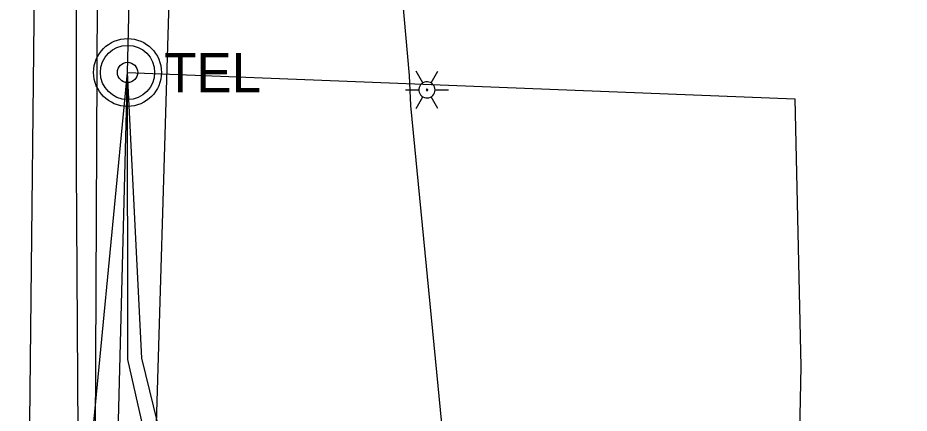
# Model space of a CAD drawing. Extents: x 600849 to 606371, y 330010 to 403088.
# Drawn here: x 602023.8 to 602181.5, y 366476.9 to 366546.8 of the extents above; entities that cross this region are included whole.
import ezdxf

# ---------------------------------------------------------------- set-up
doc = ezdxf.new("R2010")
doc.units = 0
for name, color, linetype in [('E_LTG', 7, 'Continuous'), ('E_UTL_E_UG', 7, 'Continuous'), ('E_UTL_G_UG', 7, 'Continuous'), ('E_UTL_Overhead', 7, 'Continuous'), ('E_UTL_T_MH', 7, 'Continuous'), ('E_UTL_T_UG', 7, 'Continuous'), ('E_UTL_W_UG', 7, 'Continuous')]:
    doc.layers.add(name, color=color, linetype=linetype)

msp = doc.modelspace()

# ---------------------------------------------------------------- linework, layer by layer
at = {"layer": 'E_LTG'}
for points in [[(602095.48, 366535.28), (602094.29, 366537.34)], [(602096.91, 366535.28), (602098.1, 366537.34)], [(602097.62, 366534.04), (602097.59, 366534.31), (602097.52, 366534.58), (602097.39, 366534.82), (602097.23, 366535.03), (602097.02, 366535.21), (602096.79, 366535.34), (602096.53, 366535.43), (602096.26, 366535.47), (602095.99, 366535.46), (602095.72, 366535.39), (602095.48, 366535.28), (602095.26, 366535.12), (602095.07, 366534.93), (602094.92, 366534.7), (602094.82, 366534.45), (602094.77, 366534.18), (602094.77, 366533.91), (602094.82, 366533.64), (602094.92, 366533.39), (602095.07, 366533.16), (602095.26, 366532.96), (602095.48, 366532.81), (602095.72, 366532.69), (602095.99, 366532.63), (602096.26, 366532.62), (602096.53, 366532.66), (602096.79, 366532.74), (602097.02, 366532.88), (602097.23, 366533.06), (602097.39, 366533.27), (602097.52, 366533.51), (602097.59, 366533.77), (602097.62, 366534.04)], [(602097.62, 366534.04), (602097.59, 366534.31), (602097.52, 366534.58), (602097.39, 366534.82), (602097.23, 366535.03), (602097.02, 366535.21), (602096.79, 366535.34), (602096.53, 366535.43), (602096.26, 366535.47), (602095.99, 366535.46), (602095.72, 366535.39), (602095.48, 366535.28), (602095.26, 366535.12), (602095.07, 366534.93), (602094.92, 366534.7), (602094.82, 366534.45), (602094.77, 366534.18), (602094.77, 366533.91), (602094.82, 366533.64), (602094.92, 366533.39), (602095.07, 366533.16), (602095.26, 366532.96), (602095.48, 366532.81), (602095.72, 366532.69), (602095.99, 366532.63), (602096.26, 366532.62), (602096.53, 366532.66), (602096.79, 366532.74), (602097.02, 366532.88), (602097.23, 366533.06), (602097.39, 366533.27), (602097.52, 366533.51), (602097.59, 366533.77), (602097.62, 366534.04)], [(602097.62, 366534.04), (602097.59, 366534.31), (602097.52, 366534.58), (602097.39, 366534.82), (602097.23, 366535.03), (602097.02, 366535.21), (602096.79, 366535.34), (602096.53, 366535.43), (602096.26, 366535.47), (602095.99, 366535.46), (602095.72, 366535.39), (602095.48, 366535.28), (602095.26, 366535.12), (602095.07, 366534.93), (602094.92, 366534.7), (602094.82, 366534.45), (602094.77, 366534.18), (602094.77, 366533.91), (602094.82, 366533.64), (602094.92, 366533.39), (602095.07, 366533.16), (602095.26, 366532.96), (602095.48, 366532.81), (602095.72, 366532.69), (602095.99, 366532.63), (602096.26, 366532.62), (602096.53, 366532.66), (602096.79, 366532.74), (602097.02, 366532.88), (602097.23, 366533.06), (602097.39, 366533.27), (602097.52, 366533.51), (602097.59, 366533.77), (602097.62, 366534.04)], [(602092.38, 366534.04), (602094.76, 366534.04)], [(602096.31, 366534.04), (602096.31, 366534.07), (602096.3, 366534.09), (602096.29, 366534.11), (602096.28, 366534.13), (602096.26, 366534.14), (602096.24, 366534.15), (602096.22, 366534.16), (602096.2, 366534.16), (602096.17, 366534.16), (602096.15, 366534.16), (602096.13, 366534.15), (602096.11, 366534.13), (602096.1, 366534.12), (602096.09, 366534.1), (602096.08, 366534.08), (602096.07, 366534.06), (602096.07, 366534.03), (602096.08, 366534.01), (602096.09, 366533.99), (602096.1, 366533.97), (602096.11, 366533.95), (602096.13, 366533.94), (602096.15, 366533.93), (602096.17, 366533.93), (602096.2, 366533.92), (602096.22, 366533.93), (602096.24, 366533.94), (602096.26, 366533.95), (602096.28, 366533.96), (602096.29, 366533.98), (602096.3, 366534), (602096.31, 366534.02), (602096.31, 366534.04)], [(602097.62, 366534.04), (602100, 366534.04)], [(602094.29, 366530.74), (602095.48, 366532.81)], [(602098.1, 366530.74), (602096.91, 366532.81)]]:
    msp.add_lwpolyline(points, dxfattribs=at)
at = {"layer": 'E_UTL_E_UG'}
for points in [[(602029.21, 366318.43), (602027.27, 366349.31), (602024.86, 366377.21), (602028.01, 366666.3), (602032.25, 366719.18)], [(602108.01, 366243.32), (602108.72, 366315.31), (602106.01, 366354.71), (602103.78, 366423), (602103.56, 366425.98), (602101.09, 366451.42), (602093.32, 366531.29), (602093.09, 366536.57), (602085.23, 366624.41), (602089.76, 366639.16)]]:
    msp.add_lwpolyline(points, dxfattribs=at)
at = {"layer": 'E_UTL_G_UG'}
msp.add_lwpolyline([(602046.01, 366200.58), (602046.01, 366282.7), (602045.54, 366387.99), (602045.96, 366389.51), (602045.77, 366390.53), (602052.82, 366624.36), (602050.66, 366701.22), (602045.29, 366779.54), (602046.56, 366881.06), (602052.42, 366921.19), (602053.73, 366982.25), (602055.18, 367043.43), (602053.55, 367093.49)], dxfattribs=at)
at = {"layer": 'E_UTL_Overhead'}
msp.add_lwpolyline([(602023.8, 363946.92), (602023.98, 364037.98), (602025.57, 364145.3), (602025.83, 364287.76), (602027.16, 364559.33), (602028.92, 364756.04), (602029.03, 364834.91), (602029.56, 364946.13), (602030.41, 365117.16), (602031.91, 365287.51), (602032.13, 365415.23), (602033.07, 365577.35), (602034.21, 365759.49), (602035.29, 365915.56), (602035.65, 366066.63), (602037.15, 366259.2), (602038.14, 366378.17), (602037.53, 366468.16), (602038.3, 366629.6), (602038.45, 366764.67), (602038.7, 366805.21), (602049.62, 366998.37), (602049.62, 367041.99)], dxfattribs=at)
at = {"layer": 'E_UTL_T_MH'}
for radius in [6, 4.8, 1.8]:
    msp.add_circle((602043.21, 366537.13), radius, dxfattribs=at)
at = {"layer": 'E_UTL_T_UG'}
for points in [[(602054.23, 366052.62), (602054.93, 366071.48), (602055.02, 366193.59), (602055.54, 366275.03), (602056.57, 366340.78), (602054.27, 366414.31), (602053.32, 366441.83), (602043.24, 366486.36), (602043.21, 366537.13), (602045.25, 366623.56), (602047.99, 366738.64), (602064.05, 366766.75), (602068.93, 366835.49), (602069.67, 367130.08), (602069.7, 367272.17), (602071.11, 367342.07), (602053.71, 367377.8), (602052.83, 367414.49), (602055, 367446.35), (602068.5, 367451.94), (602069.83, 367467.28), (602072.57, 367538.65)], [(602028, 366379.09), (602043.21, 366537.13)], [(602028, 366379.09), (602039.57, 366395.71), (602043.21, 366537.13)], [(602043.21, 366537.13), (602161.24, 366532.48), (602162.3, 366485.14), (602160.91, 366415.14), (602171.62, 366415.13), (602181.5, 366421.36)], [(602055.97, 365936.12), (602056.9, 365936.93), (602056.9, 366441.07), (602045.73, 366486.57), (602043.21, 366537.13)]]:
    msp.add_lwpolyline(points, dxfattribs=at)
at = {"layer": 'E_UTL_W_UG'}
msp.add_lwpolyline([(602042.58, 366198.35), (602042.93, 366205.61), (602044.35, 366221.79), (602032.48, 366237.82), (602033.43, 366279.66), (602035.02, 366388.73), (602034.18, 366520.5), (602034.28, 366734.17), (602063.52, 366751.1), (602078.61, 366761.62), (602127.55, 366762.34), (602144, 366780.62), (602150.98, 366780.36), (602153.97, 366779.88)], dxfattribs=at)

# ---------------------------------------------------------------- texts
at = {"layer": 'E_UTL_T_MH'}
msp.add_text('TEL', height=6.998, dxfattribs=at).set_placement((602049.69, 366533.59))

doc.saveas('drawing.dxf')
